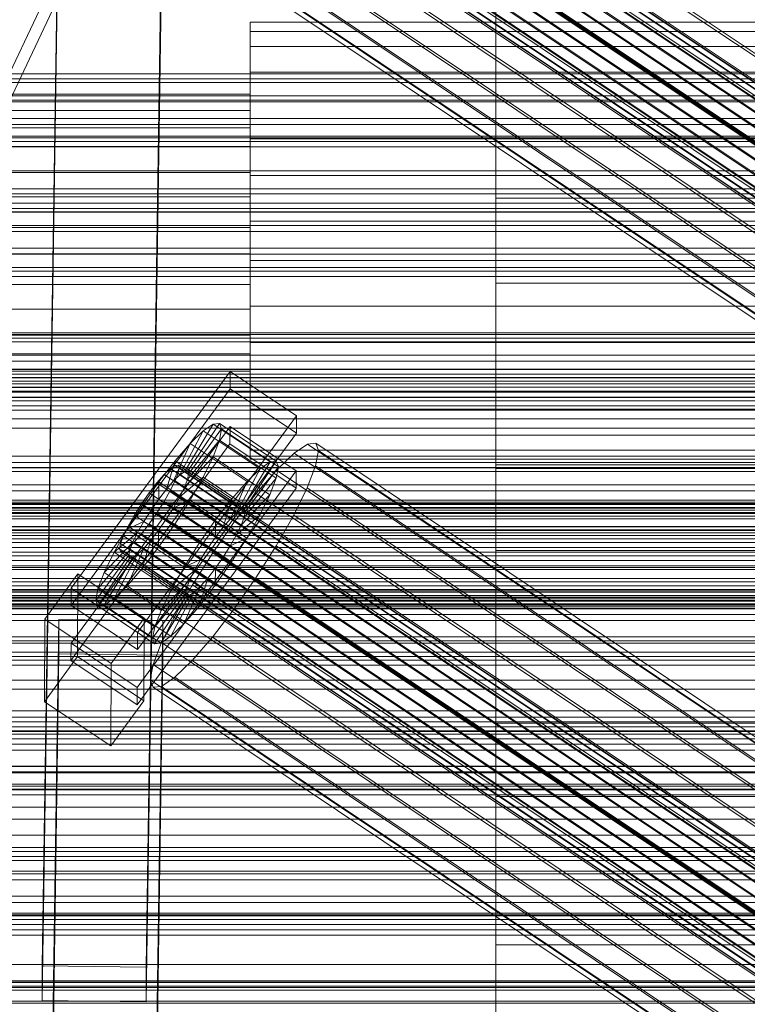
# Model space of a CAD drawing. Header units: millimetres. Extents: x -1970 to 61924, y -58230 to 6847.
# Tile 309 of 656: x -382 to -256, y -32882 to -32712. Entities that reach past the tile are written whole.
import ezdxf

# ---------------------------------------------------------------- set-up
doc = ezdxf.new("R2010")
doc.units = ezdxf.units.MM
for name, color, linetype, lineweight in [('frontal_C01', 7, 'Continuous', 0), ('frontal_C02', 7, 'Continuous', 0), ('frontal_C03', 7, 'Continuous', 0), ('frontal_C03-dry', 7, 'Continuous', 0), ('frontal_tolva', 7, 'Continuous', 0)]:
    doc.layers.add(name, color=color, linetype=linetype, lineweight=lineweight)

msp = doc.modelspace()

# ---------------------------------------------------------------- linework, layer by layer
at = {"layer": 'frontal_C01'}
for p, q in [((-300, -32939.804), (-300, -32788.819)), ((-300, -32788.819), (300, -32788.819)), ((-300, -32812.893), (-300, -32788.819)), ((300, -32812.893), (-300, -32812.893)), ((-300, -32812.893), (-300, -32963.878))]:
    msp.add_line(p, q, dxfattribs=at)
at = {"layer": 'frontal_C02'}
for p, q in [((-280.886, -32502.621), (-420.886, -32798.531)), ((-420.886, -32803.3), (-280.886, -32507.39)), ((-355.53, -32655.525), (-141.731, -32798.501)), ((-355.017, -32655.469), (-141.218, -32798.445)), ((-357.415, -32657.119), (-143.617, -32800.094)), ((-356.348, -32656.088), (-142.549, -32799.063)), ((-355.022, -32656.858), (-141.224, -32799.833)), ((-354.844, -32655.924), (-141.045, -32798.899)), ((-358.659, -32658.547), (-144.861, -32801.523)), ((-355.541, -32658.208), (-141.742, -32801.183)), ((-146.196, -32803.252), (-359.995, -32660.277)), ((-356.363, -32659.881), (-142.565, -32802.857)), ((-341.461, -32660.368), (-157.152, -32783.623)), ((-361.332, -32662.189), (-147.533, -32805.165)), ((-357.434, -32661.765), (-143.635, -32804.74)), ((-362.578, -32664.154), (-148.779, -32807.129)), ((-358.68, -32663.73), (-144.881, -32806.705)), ((-334.981, -32664.133), (-150.672, -32787.387)), ((-360.017, -32665.642), (-146.218, -32808.617)), ((-160.922, -32788.504), (-345.231, -32665.249)), ((-363.648, -32666.037), (-149.85, -32809.013)), ((-361.352, -32667.371), (-147.554, -32810.347)), ((-364.989, -32669.061), (-151.191, -32812.036)), ((-364.471, -32667.711), (-150.672, -32810.686)), ((-362.596, -32668.8), (-148.798, -32811.776)), ((-365.168, -32669.995), (-151.369, -32812.97)), ((-364.995, -32670.449), (-151.196, -32813.425)), ((-364.482, -32670.394), (-150.683, -32813.369)), ((-363.664, -32669.831), (-149.865, -32812.806)), ((-349.002, -32670.646), (-164.693, -32793.901)), ((-338.003, -32669.448), (-153.694, -32792.703)), ((-341.52, -32674.993), (-157.211, -32798.248)), ((-352.519, -32676.191), (-168.21, -32799.446)), ((-345.291, -32680.39), (-160.982, -32803.645)), ((-378.512, -32875.624), (-375.644, -32682.219)), ((-357.646, -32682.462), (-360.514, -32875.867)), ((-355.541, -32681.507), (-171.232, -32804.761)), ((-357.863, -32686.23), (-173.554, -32809.485)), ((-349.061, -32685.271), (-164.752, -32808.526)), ((-378.512, -32881.585), (-375.644, -32688.18)), ((-360.514, -32881.829), (-357.646, -32688.424)), ((-352.572, -32689.304), (-168.263, -32812.558)), ((-359.326, -32690.039), (-175.016, -32813.294)), ((-359.83, -32692.675), (-175.521, -32815.93)), ((-355.584, -32692.213), (-171.275, -32815.468)), ((-359.341, -32693.958), (-175.032, -32817.213)), ((-357.893, -32693.801), (-173.584, -32817.055)), ((-300, -32742.649), (-300, -32696.351)), ((-300, -32710.552), (-300, -32757.351)), ((-342.5, -32716.343), (-342.5, -32712.154)), ((-342.5, -32712.154), (-342.5, -32713.727)), ((342.5, -32712.154), (-342.5, -32712.154)), ((-342.5, -32713.727), (-342.5, -32720.822)), ((342.5, -32713.727), (-342.5, -32713.727)), ((-342.5, -32725.655), (-342.5, -32716.343)), ((342.5, -32716.343), (-342.5, -32716.343)), ((-342.5, -32720.822), (-342.5, -32732.36)), ((342.5, -32720.822), (-342.5, -32720.822)), ((-342.5, -32724.603), (-450.5, -32724.603)), ((-342.5, -32725.659), (-342.5, -32724.603)), ((-342.5, -32724.603), (-342.5, -32727.414)), ((-342.5, -32725.659), (-450.5, -32725.659)), ((-342.5, -32738.674), (-342.5, -32725.655)), ((342.5, -32725.655), (-342.5, -32725.655)), ((-342.5, -32730.42), (-342.5, -32725.659)), ((-342.5, -32727.414), (-450.5, -32727.414)), ((-342.5, -32727.414), (-342.5, -32733.663)), ((-342.5, -32730.42), (-450.5, -32730.42)), ((-342.5, -32738.163), (-342.5, -32730.42)), ((-342.5, -32732.36), (-342.5, -32746.583)), ((342.5, -32732.36), (-342.5, -32732.36)), ((-342.5, -32733.663), (-450.5, -32733.663)), ((-342.5, -32733.663), (-342.5, -32742.4)), ((-342.5, -32738.163), (-450.5, -32738.163)), ((-342.5, -32747.707), (-342.5, -32738.163)), ((-342.5, -32753.417), (-342.5, -32738.674)), ((-342.5, -32738.674), (342.5, -32738.674)), ((-450.5, -32742.4), (-342.5, -32742.4)), ((-342.5, -32742.4), (-342.5, -32752.293)), ((-300, -32789.448), (-300, -32742.649)), ((300, -32742.649), (-300, -32742.649)), ((-342.5, -32747.707), (-450.5, -32747.707)), ((-342.5, -32746.583), (-342.5, -32761.326)), ((342.5, -32746.583), (-342.5, -32746.583)), ((-342.5, -32757.6), (-342.5, -32747.707)), ((-342.5, -32752.293), (-450.5, -32752.293)), ((-342.5, -32752.293), (-342.5, -32761.837)), ((-342.5, -32767.64), (-342.5, -32753.417)), ((342.5, -32753.417), (-342.5, -32753.417)), ((-342.5, -32757.6), (-450.5, -32757.6)), ((-342.5, -32766.337), (-342.5, -32757.6)), ((-300, -32757.351), (-300, -32803.649)), ((300, -32757.351), (-300, -32757.351)), ((-342.5, -32761.326), (-342.5, -32774.345)), ((342.5, -32761.326), (-342.5, -32761.326)), ((-342.5, -32761.837), (-450.5, -32761.837)), ((-342.5, -32761.837), (-342.5, -32769.58)), ((-342.5, -32766.337), (-450.5, -32766.337)), ((-342.5, -32772.586), (-342.5, -32766.337)), ((-342.5, -32779.178), (-342.5, -32767.64)), ((342.5, -32767.64), (-342.5, -32767.64)), ((-342.5, -32769.58), (-450.5, -32769.58)), ((-342.5, -32769.58), (-342.5, -32774.341)), ((-342.5, -32772.586), (-450.5, -32772.586)), ((-373.501, -32810.181), (-345.969, -32772.659)), ((-345.981, -32775.64), (-345.969, -32772.659)), ((-345.969, -32772.659), (-334.501, -32780.328)), ((-342.5, -32775.397), (-342.5, -32772.586)), ((-342.5, -32774.341), (-450.5, -32774.341)), ((-342.5, -32774.341), (-342.5, -32775.397)), ((-342.5, -32774.345), (-342.5, -32783.657)), ((342.5, -32774.345), (-342.5, -32774.345)), ((-342.5, -32775.397), (-450.5, -32775.397)), ((-345.981, -32775.64), (-373.513, -32813.162)), ((-334.513, -32783.309), (-345.981, -32775.64)), ((-342.5, -32786.273), (-342.5, -32779.178)), ((342.5, -32779.178), (-342.5, -32779.178)), ((-334.501, -32780.328), (-362.033, -32817.851)), ((-353.892, -32790.011), (-348.918, -32781.751)), ((-353.378, -32789.955), (-347.835, -32781.633)), ((-348.918, -32781.751), (-350.645, -32782.939)), ((-347.835, -32781.633), (-348.918, -32781.751)), ((-348.918, -32781.751), (-339.088, -32788.325)), ((-347.835, -32781.633), (-338.005, -32788.207)), ((-347.47, -32782.593), (-347.835, -32781.633)), ((-334.501, -32780.328), (-334.513, -32783.309)), ((-373.539, -32819.719), (-346.008, -32782.197)), ((-362.045, -32820.831), (-334.513, -32783.309)), ((-354.71, -32790.574), (-350.645, -32782.939)), ((-353.205, -32790.41), (-347.47, -32782.593)), ((-350.645, -32782.939), (-352.899, -32785.115)), ((-350.645, -32782.939), (-340.816, -32789.512)), ((-347.847, -32784.565), (-347.47, -32782.593)), ((-347.47, -32782.593), (-337.64, -32789.166)), ((-346.02, -32785.177), (-346.008, -32782.197)), ((-346.008, -32782.197), (-334.539, -32789.866)), ((-346.02, -32785.177), (-373.551, -32822.7)), ((-355.777, -32791.605), (-352.899, -32785.115)), ((-352.899, -32785.115), (-355.525, -32788.131)), ((-353.384, -32791.344), (-347.847, -32784.565)), ((-352.899, -32785.115), (-343.069, -32791.688)), ((-348.941, -32787.414), (-347.847, -32784.565)), ((-347.847, -32784.565), (-338.017, -32791.138)), ((-334.551, -32792.846), (-346.02, -32785.177)), ((-342.5, -32783.657), (-342.5, -32787.846)), ((342.5, -32783.657), (-342.5, -32783.657)), ((-332.629, -32785.229), (-334.938, -32786.817)), ((-331.181, -32785.072), (-332.629, -32785.229)), ((-332.629, -32785.229), (-148.32, -32908.484)), ((-330.692, -32786.355), (-331.181, -32785.072)), ((-331.181, -32785.072), (-146.872, -32908.326)), ((-342.5, -32787.846), (-342.5, -32786.273)), ((342.5, -32786.273), (-342.5, -32786.273)), ((-334.938, -32786.817), (-337.95, -32789.726)), ((-334.938, -32786.817), (-150.629, -32910.072)), ((-331.197, -32788.99), (-330.692, -32786.355)), ((-330.692, -32786.355), (-146.383, -32909.609)), ((-355.525, -32788.131), (-358.345, -32791.782)), ((-357.021, -32793.033), (-355.525, -32788.131)), ((-355.525, -32788.131), (-345.695, -32794.705)), ((-353.902, -32792.694), (-348.941, -32787.414)), ((-350.678, -32790.947), (-348.941, -32787.414)), ((-348.941, -32787.414), (-339.111, -32793.988)), ((-339.088, -32788.325), (-344.062, -32796.585)), ((-338.005, -32788.207), (-343.549, -32796.529)), ((342.5, -32787.846), (-342.5, -32787.846)), ((-340.816, -32789.512), (-339.088, -32788.325)), ((-339.088, -32788.325), (-338.005, -32788.207)), ((-338.005, -32788.207), (-337.64, -32789.166)), ((-334.539, -32789.866), (-362.071, -32827.388)), ((-356.348, -32789.478), (-357.415, -32790.509)), ((-355.53, -32788.916), (-356.348, -32789.478)), ((-356.348, -32789.478), (-142.549, -32932.453)), ((-355.541, -32791.598), (-355.022, -32790.248)), ((-355.017, -32788.86), (-355.53, -32788.916)), ((-355.53, -32788.916), (-141.731, -32931.891)), ((-355.022, -32790.248), (-354.844, -32789.314)), ((-355.022, -32790.248), (-141.224, -32933.224)), ((-354.844, -32789.314), (-355.017, -32788.86)), ((-355.017, -32788.86), (-141.218, -32931.835)), ((-354.844, -32789.314), (-141.045, -32932.29)), ((-354.71, -32790.574), (-353.892, -32790.011)), ((-353.892, -32790.011), (-353.378, -32789.955)), ((-344.062, -32796.585), (-353.892, -32790.011)), ((-343.549, -32796.529), (-353.378, -32789.955)), ((-353.378, -32789.955), (-353.205, -32790.41)), ((-340.816, -32789.512), (-344.88, -32797.147)), ((-337.64, -32789.166), (-343.376, -32796.984)), ((-343.069, -32791.688), (-340.816, -32789.512)), ((-337.95, -32789.726), (-341.461, -32793.759)), ((-337.64, -32789.166), (-338.017, -32791.138)), ((-337.95, -32789.726), (-153.641, -32912.981)), ((-334.539, -32789.866), (-334.551, -32792.846)), ((-332.659, -32792.8), (-331.197, -32788.99)), ((-331.197, -32788.99), (-146.887, -32912.245)), ((-300, -32833.559), (-300, -32789.448)), ((300, -32789.448), (-300, -32789.448)), ((-358.345, -32791.782), (-361.166, -32795.82)), ((-358.659, -32791.938), (-359.995, -32793.667)), ((-357.415, -32790.509), (-358.659, -32791.938)), ((-358.659, -32791.938), (-144.861, -32934.913)), ((-358.345, -32791.782), (-358.357, -32794.763)), ((-348.515, -32798.356), (-358.345, -32791.782)), ((-357.415, -32790.509), (-143.617, -32933.484)), ((-357.021, -32793.033), (-355.777, -32791.605)), ((-356.363, -32793.272), (-355.541, -32791.598)), ((-355.777, -32791.605), (-354.71, -32790.574)), ((-345.947, -32798.178), (-355.777, -32791.605)), ((-355.541, -32791.598), (-141.742, -32934.573)), ((-354.725, -32794.367), (-350.678, -32790.947)), ((-344.88, -32797.147), (-354.71, -32790.574)), ((-353.384, -32791.344), (-353.902, -32792.694)), ((-353.205, -32790.41), (-353.384, -32791.344)), ((-343.554, -32797.918), (-353.384, -32791.344)), ((-343.376, -32796.984), (-353.205, -32790.41)), ((-352.938, -32794.923), (-350.678, -32790.947)), ((-350.678, -32790.947), (-340.848, -32797.521)), ((-343.069, -32791.688), (-345.947, -32798.178)), ((-345.695, -32794.705), (-343.069, -32791.688)), ((-338.017, -32791.138), (-343.554, -32797.918)), ((-338.017, -32791.138), (-339.111, -32793.988)), ((-362.083, -32830.369), (-334.551, -32792.846)), ((-359.995, -32793.667), (-361.332, -32795.58)), ((-146.196, -32936.643), (-359.995, -32793.667)), ((-358.357, -32794.763), (-357.021, -32793.033)), ((-357.434, -32795.155), (-356.363, -32793.272)), ((-347.191, -32799.607), (-357.021, -32793.033)), ((-356.363, -32793.272), (-142.565, -32936.247)), ((-353.902, -32792.694), (-354.725, -32794.367)), ((-344.073, -32799.267), (-353.902, -32792.694)), ((-341.461, -32793.759), (-345.231, -32798.64)), ((-341.461, -32793.759), (-157.152, -32917.013)), ((-334.981, -32797.523), (-332.659, -32792.8)), ((-332.659, -32792.8), (-148.35, -32916.055)), ((-359.693, -32796.675), (-358.357, -32794.763)), ((-358.68, -32797.12), (-357.434, -32795.155)), ((-358.357, -32794.763), (-348.527, -32801.337)), ((-357.434, -32795.155), (-143.635, -32938.13)), ((-354.725, -32794.367), (-355.796, -32796.251)), ((-355.796, -32796.251), (-352.938, -32794.923)), ((-355.569, -32799.071), (-352.938, -32794.923)), ((-344.895, -32800.941), (-354.725, -32794.367)), ((-352.938, -32794.923), (-343.108, -32801.497)), ((-348.515, -32798.356), (-345.695, -32794.705)), ((-345.695, -32794.705), (-347.191, -32799.607)), ((-339.111, -32793.988), (-344.073, -32799.267)), ((-339.111, -32793.988), (-340.848, -32797.521)), ((-361.166, -32795.82), (-363.797, -32799.967)), ((-361.332, -32795.58), (-362.578, -32797.544)), ((-361.332, -32795.58), (-147.533, -32938.555)), ((-359.693, -32796.675), (-361.166, -32795.82)), ((-361.166, -32795.82), (-351.336, -32802.393)), ((-360.939, -32798.64), (-359.693, -32796.675)), ((-360.017, -32799.032), (-358.68, -32797.12)), ((-349.863, -32803.249), (-359.693, -32796.675)), ((-358.68, -32797.12), (-144.881, -32940.095)), ((-355.796, -32796.251), (-357.042, -32798.216)), ((-345.966, -32802.824), (-355.796, -32796.251)), ((-344.88, -32797.147), (-345.947, -32798.178)), ((-344.062, -32796.585), (-344.88, -32797.147)), ((-343.549, -32796.529), (-344.062, -32796.585)), ((-343.554, -32797.918), (-343.376, -32796.984)), ((-343.376, -32796.984), (-343.549, -32796.529)), ((-360.939, -32798.64), (-363.797, -32799.967)), ((-362.578, -32797.544), (-363.648, -32799.428)), ((-362.578, -32797.544), (-148.779, -32940.52)), ((-362.01, -32800.523), (-360.939, -32798.64)), ((-351.109, -32805.214), (-360.939, -32798.64)), ((-357.042, -32798.216), (-358.378, -32800.128)), ((-357.042, -32798.216), (-355.569, -32799.071)), ((-347.212, -32804.789), (-357.042, -32798.216)), ((-351.336, -32802.393), (-348.515, -32798.356)), ((-345.231, -32798.64), (-349.002, -32804.037)), ((-348.527, -32801.337), (-348.515, -32798.356)), ((-345.947, -32798.178), (-347.191, -32799.607)), ((-160.922, -32921.894), (-345.231, -32798.64)), ((-340.848, -32797.521), (-344.895, -32800.941)), ((-344.073, -32799.267), (-343.554, -32797.918)), ((-340.848, -32797.521), (-343.108, -32801.497)), ((-338.003, -32802.839), (-334.981, -32797.523)), ((-334.981, -32797.523), (-150.672, -32920.778)), ((-363.797, -32799.967), (-366.057, -32803.943)), ((-362.01, -32800.523), (-366.057, -32803.943)), ((-363.648, -32799.428), (-364.471, -32801.101)), ((-363.797, -32799.967), (-353.967, -32806.541)), ((-363.648, -32799.428), (-149.85, -32942.403)), ((-362.833, -32802.197), (-362.01, -32800.523)), ((-352.18, -32807.097), (-362.01, -32800.523)), ((-361.352, -32800.762), (-360.017, -32799.032)), ((-360.017, -32799.032), (-146.218, -32942.008)), ((-358.378, -32800.128), (-359.714, -32801.857)), ((-358.39, -32803.108), (-355.569, -32799.071)), ((-358.378, -32800.128), (-358.39, -32803.108)), ((-348.548, -32806.701), (-358.378, -32800.128)), ((-355.569, -32799.071), (-345.739, -32805.645)), ((-347.191, -32799.607), (-348.527, -32801.337)), ((-344.895, -32800.941), (-344.073, -32799.267)), ((-362.833, -32802.197), (-367.794, -32807.477)), ((-364.471, -32801.101), (-364.989, -32802.451)), ((-364.471, -32801.101), (-150.672, -32944.077)), ((-363.664, -32803.221), (-362.596, -32802.191)), ((-363.351, -32803.547), (-362.833, -32802.197)), ((-353.003, -32808.771), (-362.833, -32802.197)), ((-362.596, -32802.191), (-361.352, -32800.762)), ((-362.596, -32802.191), (-148.798, -32945.166)), ((-361.352, -32800.762), (-147.554, -32943.737)), ((-359.714, -32801.857), (-361.21, -32806.76)), ((-359.714, -32801.857), (-360.958, -32803.286)), ((-349.884, -32808.431), (-359.714, -32801.857)), ((-348.527, -32801.337), (-349.863, -32803.249)), ((-345.966, -32802.824), (-344.895, -32800.941)), ((-343.108, -32801.497), (-345.966, -32802.824)), ((-343.108, -32801.497), (-345.739, -32805.645)), ((-363.351, -32803.547), (-368.888, -32810.326)), ((-366.057, -32803.943), (-367.794, -32807.477)), ((-366.057, -32803.943), (-356.228, -32810.517)), ((-364.989, -32802.451), (-365.168, -32803.385)), ((-365.168, -32803.385), (-364.995, -32803.84)), ((-365.168, -32803.385), (-151.369, -32946.361)), ((-364.995, -32803.84), (-364.482, -32803.784)), ((-364.995, -32803.84), (-151.196, -32946.815)), ((-364.989, -32802.451), (-151.191, -32945.427)), ((-364.482, -32803.784), (-363.664, -32803.221)), ((-364.482, -32803.784), (-150.683, -32946.759)), ((-360.958, -32803.286), (-363.836, -32809.776)), ((-363.664, -32803.221), (-149.865, -32946.197)), ((-363.53, -32804.481), (-363.351, -32803.547)), ((-353.521, -32810.12), (-363.351, -32803.547)), ((-360.958, -32803.286), (-362.025, -32804.317)), ((-361.21, -32806.76), (-358.39, -32803.108)), ((-351.128, -32809.86), (-360.958, -32803.286)), ((-358.39, -32803.108), (-348.56, -32809.682)), ((-353.967, -32806.541), (-351.336, -32802.393)), ((-351.336, -32802.393), (-349.863, -32803.249)), ((-349.863, -32803.249), (-351.109, -32805.214)), ((-347.212, -32804.789), (-345.966, -32802.824)), ((-341.52, -32808.384), (-338.003, -32802.839)), ((-338.003, -32802.839), (-153.694, -32926.093)), ((-300, -32803.649), (-300, -32846.291)), ((300, -32803.649), (-300, -32803.649)), ((-363.53, -32804.481), (-369.265, -32812.298)), ((-363.357, -32804.935), (-368.9, -32813.258)), ((-362.843, -32804.88), (-367.817, -32813.14)), ((-362.025, -32804.317), (-366.09, -32811.952)), ((-363.357, -32804.935), (-363.53, -32804.481)), ((-353.7, -32811.054), (-363.53, -32804.481)), ((-362.843, -32804.88), (-363.357, -32804.935)), ((-353.527, -32811.509), (-363.357, -32804.935)), ((-362.025, -32804.317), (-362.843, -32804.88)), ((-353.014, -32811.453), (-362.843, -32804.88)), ((-352.196, -32810.891), (-362.025, -32804.317)), ((-353.967, -32806.541), (-351.109, -32805.214)), ((-349.002, -32804.037), (-352.519, -32809.582)), ((-351.109, -32805.214), (-352.18, -32807.097)), ((-349.002, -32804.037), (-164.693, -32927.291)), ((-345.739, -32805.645), (-348.56, -32809.682)), ((-348.548, -32806.701), (-347.212, -32804.789)), ((-345.739, -32805.645), (-347.212, -32804.789)), ((-363.836, -32809.776), (-361.21, -32806.76)), ((-361.21, -32806.76), (-351.38, -32813.333)), ((-356.228, -32810.517), (-353.967, -32806.541)), ((-356.228, -32810.517), (-352.18, -32807.097)), ((-352.18, -32807.097), (-353.003, -32808.771)), ((-349.884, -32808.431), (-348.548, -32806.701)), ((-348.56, -32809.682), (-348.548, -32806.701)), ((-378.086, -32815.541), (-372.35, -32807.724)), ((-372.408, -32822.03), (-372.35, -32807.724)), ((-372.35, -32807.724), (-360.882, -32815.393)), ((-367.794, -32807.477), (-368.888, -32810.326)), ((-367.794, -32807.477), (-357.964, -32814.05)), ((-357.964, -32814.05), (-353.003, -32808.771)), ((-353.003, -32808.771), (-353.521, -32810.12)), ((-351.38, -32813.333), (-349.884, -32808.431)), ((-351.128, -32809.86), (-349.884, -32808.431)), ((-345.291, -32813.781), (-341.52, -32808.384)), ((-341.52, -32808.384), (-157.211, -32931.638)), ((-373.501, -32810.181), (-373.513, -32813.162)), ((-362.033, -32817.851), (-373.501, -32810.181)), ((-368.888, -32810.326), (-369.265, -32812.298)), ((-368.888, -32810.326), (-359.058, -32816.9)), ((-366.09, -32811.952), (-363.836, -32809.776)), ((-363.836, -32809.776), (-354.006, -32816.35)), ((-359.058, -32816.9), (-353.521, -32810.12)), ((-357.964, -32814.05), (-356.228, -32810.517)), ((-352.519, -32809.582), (-355.541, -32814.897)), ((-354.006, -32816.35), (-351.128, -32809.86)), ((-353.521, -32810.12), (-353.7, -32811.054)), ((-352.519, -32809.582), (-168.21, -32932.836)), ((-352.196, -32810.891), (-351.128, -32809.86)), ((-348.56, -32809.682), (-351.38, -32813.333)), ((-369.265, -32812.298), (-368.9, -32813.258)), ((-369.265, -32812.298), (-359.436, -32818.872)), ((-367.817, -32813.14), (-366.09, -32811.952)), ((-366.09, -32811.952), (-356.26, -32818.526)), ((-359.436, -32818.872), (-353.7, -32811.054)), ((-359.07, -32819.831), (-353.527, -32811.509)), ((-357.987, -32819.713), (-353.014, -32811.453)), ((-356.26, -32818.526), (-352.196, -32810.891)), ((-353.7, -32811.054), (-353.527, -32811.509)), ((-353.527, -32811.509), (-353.014, -32811.453)), ((-353.014, -32811.453), (-352.196, -32810.891)), ((-373.513, -32813.162), (-362.045, -32820.831)), ((-368.9, -32813.258), (-367.817, -32813.14)), ((-368.9, -32813.258), (-359.07, -32819.831)), ((-367.817, -32813.14), (-357.987, -32819.713)), ((-359.058, -32816.9), (-357.964, -32814.05)), ((-351.38, -32813.333), (-354.006, -32816.35)), ((-349.061, -32818.662), (-345.291, -32813.781)), ((-345.291, -32813.781), (-160.982, -32937.035)), ((-378.512, -33009.014), (-375.644, -32815.609)), ((-378.086, -32815.541), (-378.143, -32829.848)), ((-366.618, -32823.21), (-378.086, -32815.541)), ((-375.644, -32821.571), (-375.644, -32815.609)), ((-375.644, -32815.609), (-357.646, -32815.853)), ((-360.882, -32815.393), (-366.618, -32823.21)), ((-360.882, -32815.393), (-360.939, -32829.7)), ((-357.646, -32815.853), (-360.514, -33009.258)), ((-355.541, -32814.897), (-357.863, -32819.62)), ((-357.646, -32815.853), (-357.646, -32821.814)), ((-355.541, -32814.897), (-171.232, -32938.152)), ((-359.436, -32818.872), (-359.058, -32816.9)), ((-354.006, -32816.35), (-356.26, -32818.526)), ((-362.045, -32820.831), (-362.033, -32817.851)), ((-359.07, -32819.831), (-359.436, -32818.872)), ((-356.26, -32818.526), (-357.987, -32819.713)), ((-352.572, -32822.694), (-349.061, -32818.662)), ((-349.061, -32818.662), (-164.752, -32941.916)), ((-373.539, -32819.719), (-373.551, -32822.7)), ((-362.071, -32827.388), (-373.539, -32819.719)), ((-357.863, -32819.62), (-359.326, -32823.43)), ((-357.987, -32819.713), (-359.07, -32819.831)), ((-357.863, -32819.62), (-173.554, -32942.875)), ((-378.512, -33014.976), (-375.644, -32821.571)), ((-372.408, -32822.03), (-378.143, -32829.848)), ((-357.646, -32821.814), (-375.644, -32821.571)), ((-373.551, -32822.7), (-362.083, -32830.369)), ((-360.939, -32829.7), (-372.408, -32822.03)), ((-360.514, -33015.219), (-357.646, -32821.814)), ((-355.584, -32825.603), (-352.572, -32822.694)), ((-352.572, -32822.694), (-168.263, -32945.949)), ((-366.675, -32837.517), (-366.618, -32823.21)), ((-359.326, -32823.43), (-359.83, -32826.066)), ((-359.326, -32823.43), (-175.016, -32946.684)), ((-359.83, -32826.066), (-359.341, -32827.349)), ((-359.83, -32826.066), (-175.521, -32949.32)), ((-357.893, -32827.191), (-355.584, -32825.603)), ((-355.584, -32825.603), (-171.275, -32948.858)), ((-362.083, -32830.369), (-362.071, -32827.388)), ((-359.341, -32827.349), (-357.893, -32827.191)), ((-359.341, -32827.349), (-175.032, -32950.603)), ((-357.893, -32827.191), (-173.584, -32950.445)), ((-378.143, -32829.848), (-366.675, -32837.517)), ((-366.675, -32837.517), (-360.939, -32829.7)), ((-300, -32871.975), (-300, -32833.559)), ((300, -32833.559), (-300, -32833.559)), ((-300, -32846.291), (-300, -32882.371)), ((300, -32846.291), (-300, -32846.291)), ((-425, -32870.271), (425, -32870.271)), ((-300, -32902.079), (-300, -32871.975)), ((300, -32871.975), (-300, -32871.975)), ((-360.514, -32875.867), (-378.512, -32875.624)), ((-378.512, -32875.624), (-378.512, -32881.585)), ((-360.514, -32881.829), (-360.514, -32875.867)), ((425, -32881.725), (-425, -32881.725)), ((-378.512, -32881.585), (-360.514, -32881.829))]:
    msp.add_line(p, q, dxfattribs=at)
at = {"layer": 'frontal_C03'}
for p, q in [((1250, -32721.059), (-1250, -32721.059)), ((1250, -32721.94), (-1250, -32721.94)), ((1250, -32722.593), (-1250, -32722.593)), ((1250, -32724.901), (-1250, -32724.901)), ((-1250, -32725.958), (1250, -32725.958)), ((1250, -32728.81), (-1250, -32728.81)), ((1250, -32729.868), (-1250, -32729.868)), ((1250, -32732.175), (-1250, -32732.175)), ((1250, -32732.828), (-1250, -32732.828)), ((1250, -32733.71), (-1250, -32733.71)), ((1250, -32743.516), (-1250, -32743.516)), ((1250, -32744.398), (-1250, -32744.398)), ((1250, -32745.051), (-1250, -32745.051)), ((1250, -32747.358), (-1250, -32747.358)), ((-1250, -32748.416), (1250, -32748.416)), ((1250, -32751.268), (-1250, -32751.268)), ((1250, -32752.325), (-1250, -32752.325)), ((1250, -32754.633), (-1250, -32754.633)), ((1250, -32755.286), (-1250, -32755.286)), ((1250, -32756.167), (-1250, -32756.167)), ((1250, -32765.974), (-1250, -32765.974)), ((1250, -32766.855), (-1250, -32766.855)), ((1250, -32767.509), (-1250, -32767.509)), ((1250, -32769.816), (-1250, -32769.816)), ((-1250, -32770.873), (1250, -32770.873)), ((-1250, -32772.308), (1250, -32772.308)), ((-1250, -32773.105), (1250, -32773.105)), ((-1250, -32773.69), (1250, -32773.69)), ((1250, -32773.726), (-1250, -32773.726)), ((1250, -32774.783), (-1250, -32774.783)), ((-1250, -32776.028), (1250, -32776.028)), ((1250, -32777.09), (-1250, -32777.09)), ((-1250, -32777.157), (1250, -32777.157)), ((1250, -32777.744), (-1250, -32777.744)), ((1250, -32778.625), (-1250, -32778.625)), ((-1250, -32780.876), (1250, -32780.876)), ((-1250, -32782.473), (1250, -32782.473)), ((-1250, -32787.32), (1250, -32787.32)), ((1250, -32788.431), (-1250, -32788.431)), ((-1250, -32789.276), (1250, -32789.276)), ((1250, -32789.313), (-1250, -32789.313)), ((1250, -32789.966), (-1250, -32789.966)), ((1250, -32792.274), (-1250, -32792.274)), ((-1250, -32793.331), (1250, -32793.331)), ((-1268, -32795.293), (1268, -32795.293)), ((-1250, -32794.92), (1250, -32794.92)), ((-1268, -32795.518), (1268, -32795.518)), ((-1268, -32795.682), (1268, -32795.682)), ((-1268, -32796.34), (1268, -32796.34)), ((-1268, -32796.657), (1268, -32796.657)), ((1250, -32796.183), (-1250, -32796.183)), ((1250, -32797.101), (-1250, -32797.101)), ((-1268, -32797.703), (1268, -32797.703)), ((-1268, -32798.152), (1268, -32798.152)), ((1250, -32797.24), (-1250, -32797.24)), ((-1268, -32799.516), (1268, -32799.516)), ((-1268, -32800.066), (1268, -32800.066)), ((1250, -32799.548), (-1250, -32799.548)), ((1250, -32800.201), (-1250, -32800.201)), ((-1268, -32801.653), (1268, -32801.653)), ((1268, -32802.267), (-1268, -32802.267)), ((1250, -32801.083), (-1250, -32801.083)), ((-1268, -32803.97), (1268, -32803.97)), ((-1250, -32803.159), (1250, -32803.159)), ((-1268, -32804.605), (1268, -32804.605)), ((-1250, -32805.417), (1250, -32805.417)), ((-1268, -32806.309), (1268, -32806.309)), ((-1268, -32806.922), (1268, -32806.922)), ((-1268, -32808.51), (1268, -32808.51)), ((-1268, -32809.06), (1268, -32809.06)), ((-1268, -32810.423), (1268, -32810.423)), ((-1268, -32810.872), (1268, -32810.872)), ((-1268, -32811.918), (1268, -32811.918)), ((-1268, -32812.236), (1268, -32812.236)), ((1250, -32810.889), (-1250, -32810.889)), ((-1250, -32811.474), (1250, -32811.474)), ((1250, -32811.77), (-1250, -32811.77)), ((1250, -32812.424), (-1250, -32812.424)), ((-1268, -32812.894), (1268, -32812.894)), ((-1268, -32813.058), (1268, -32813.058)), ((-1268, -32813.282), (1268, -32813.282)), ((-1250, -32813.655), (1250, -32813.655)), ((1250, -32814.731), (-1250, -32814.731)), ((-1250, -32815.789), (1250, -32815.789)), ((1250, -32818.641), (-1250, -32818.641)), ((-1250, -32819.3), (1250, -32819.3)), ((1250, -32819.698), (-1250, -32819.698)), ((-1250, -32821.256), (1250, -32821.256)), ((1250, -32822.006), (-1250, -32822.006)), ((1250, -32822.659), (-1250, -32822.659)), ((1250, -32823.54), (-1250, -32823.54)), ((-1250, -32826.103), (1250, -32826.103)), ((-1250, -32827.7), (1250, -32827.7)), ((-1250, -32831.419), (1250, -32831.419)), ((-1250, -32832.548), (1250, -32832.548)), ((1250, -32833.347), (-1250, -32833.347)), ((1250, -32834.228), (-1250, -32834.228)), ((1250, -32834.882), (-1250, -32834.882)), ((-1250, -32834.886), (1250, -32834.886)), ((-1250, -32835.47), (1250, -32835.47)), ((-1250, -32836.268), (1250, -32836.268)), ((1250, -32837.189), (-1250, -32837.189)), ((-1250, -32838.246), (1250, -32838.246)), ((1250, -32841.098), (-1250, -32841.098)), ((1250, -32842.156), (-1250, -32842.156)), ((1250, -32844.463), (-1250, -32844.463)), ((1250, -32845.117), (-1250, -32845.117)), ((1250, -32845.998), (-1250, -32845.998)), ((-1500, -32850.211), (1500, -32850.211)), ((-1500, -32855.102), (1500, -32855.102)), ((1250, -32855.804), (-1250, -32855.804)), ((1250, -32856.686), (-1250, -32856.686)), ((1250, -32857.339), (-1250, -32857.339)), ((1500, -32859.194), (-1500, -32859.194)), ((1250, -32859.647), (-1250, -32859.647)), ((-1250, -32860.704), (1250, -32860.704)), ((1250, -32863.556), (-1250, -32863.556)), ((1250, -32864.613), (-1250, -32864.613)), ((1500, -32866.511), (-1500, -32866.511)), ((1500, -32866.796), (-1500, -32866.796)), ((1250, -32866.921), (-1250, -32866.921)), ((1250, -32867.574), (-1250, -32867.574)), ((1250, -32868.456), (-1250, -32868.456)), ((-1500, -32878.204), (1500, -32878.204)), ((1250, -32878.262), (-1250, -32878.262)), ((1250, -32879.143), (-1250, -32879.143)), ((1250, -32879.797), (-1250, -32879.797)), ((1250, -32882.104), (-1250, -32882.104))]:
    msp.add_line(p, q, dxfattribs=at)
at = {"layer": 'frontal_C03-dry'}
for p, q in [((-1250, -32731.875), (1250, -32731.875)), ((1250, -32737.875), (-1250, -32737.875)), ((1290, -32741), (-1290, -32741)), ((1250, -32741.875), (-1250, -32741.875)), ((-1290, -32745), (1290, -32745)), ((-1250, -32766.25), (1250, -32766.25)), ((1250, -32772.25), (-1250, -32772.25)), ((1290, -32775.375), (-1290, -32775.375)), ((1250, -32776.25), (-1250, -32776.25)), ((-1290, -32779.375), (1290, -32779.375)), ((-1250, -32800.625), (1250, -32800.625)), ((1250, -32806.625), (-1250, -32806.625)), ((1290, -32809.75), (-1290, -32809.75)), ((1250, -32810.625), (-1250, -32810.625)), ((-1290, -32813.75), (1290, -32813.75)), ((-1250, -32835), (1250, -32835)), ((1250, -32841), (-1250, -32841)), ((1290, -32844.125), (-1290, -32844.125)), ((1250, -32845), (-1250, -32845)), ((-1290, -32848.125), (1290, -32848.125)), ((-1250, -32869.375), (1250, -32869.375)), ((1250, -32875.375), (-1250, -32875.375)), ((1290, -32878.5), (-1290, -32878.5)), ((1250, -32879.375), (-1250, -32879.375))]:
    msp.add_line(p, q, dxfattribs=at)
at = {"layer": 'frontal_tolva'}
for p, q in [((-1821.5, -32842), (1821.5, -32842)), ((-1821.5, -32853), (1821.5, -32853))]:
    msp.add_line(p, q, dxfattribs=at)

doc.saveas('drawing.dxf')
